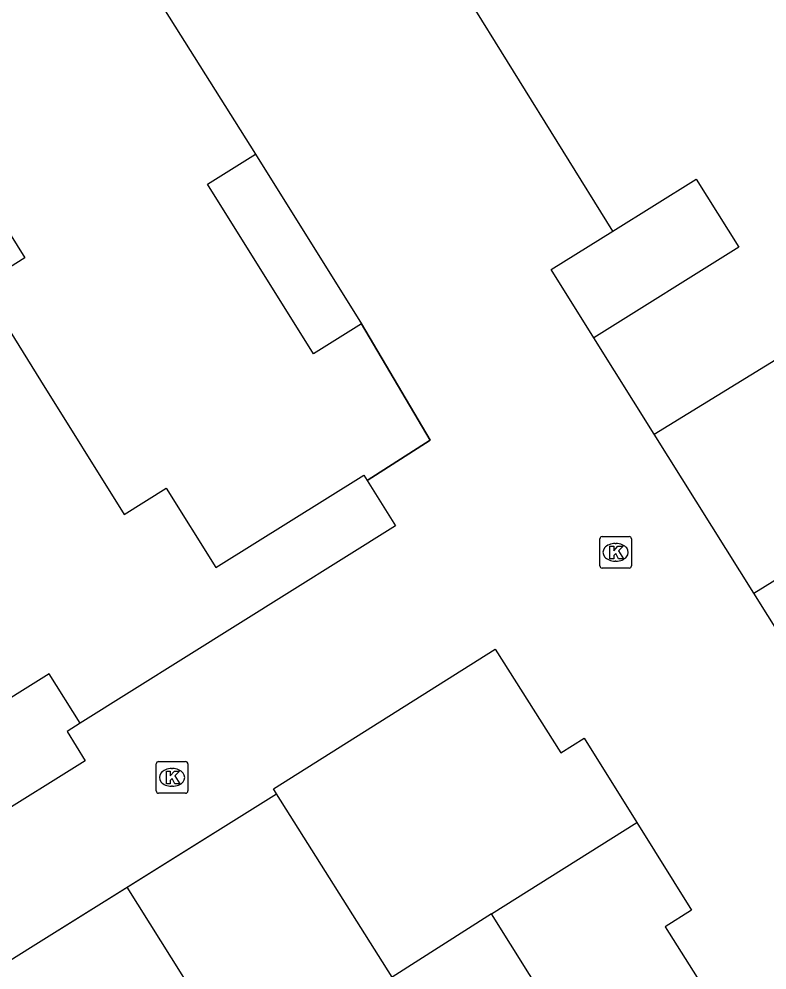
# Model space of a CAD drawing. Extents: x 157767 to 159171, y 387842 to 389425.
# Drawn here: x 158715.69 to 158739.35, y 388360.03 to 388390.13 of the extents above; entities that cross this region are included whole.
import ezdxf

# ---------------------------------------------------------------- set-up
doc = ezdxf.new("R2010")
doc.units = 0
for name, color, linetype in [('IMGEO_Kolk', 7, 'Continuous'), ('IMGEO_Muur', 7, 'Continuous'), ('IMGEO_Pand', 7, 'Continuous'), ('IMGEO_Voetpad_open', 7, 'Continuous')]:
    doc.layers.add(name, color=color, linetype=linetype)

msp = doc.modelspace()

# ---------------------------------------------------------------- linework, layer by layer
at = {"layer": 'IMGEO_Kolk'}
for p, q in [((158734.06, 388372.826), (158734.06, 388373.678)), ((158734.135, 388373.752), (158734.987, 388373.752)), ((158735.061, 388373.678), (158735.061, 388372.826)), ((158734.548, 388373.532), (158734.573, 388373.532)), ((158734.987, 388372.752), (158734.135, 388372.752)), ((158734.571, 388372.972), (158734.546, 388372.972)), ((158720.029, 388365.702), (158720.029, 388366.554)), ((158720.104, 388366.628), (158720.956, 388366.628)), ((158720.517, 388366.408), (158720.542, 388366.408)), ((158721.03, 388366.554), (158721.03, 388365.702)), ((158720.54, 388365.848), (158720.515, 388365.848)), ((158720.956, 388365.628), (158720.104, 388365.628))]:
    msp.add_line(p, q, dxfattribs=at)
for points in [[(158734.06, 388372.826), (158734.06, 388373.678)], [(158734.135, 388373.752), (158734.987, 388373.752)], [(158735.061, 388373.678), (158735.061, 388372.826)], [(158734.381, 388373.452), (158734.504, 388373.452), (158734.504, 388373.301), (158734.634, 388373.452), (158734.798, 388373.452), (158734.652, 388373.301), (158734.805, 388373.052), (158734.653, 388373.052), (158734.568, 388373.216), (158734.504, 388373.149), (158734.504, 388373.052), (158734.381, 388373.052), (158734.381, 388373.452)], [(158734.987, 388372.752), (158734.135, 388372.752)], [(158720.029, 388365.702), (158720.029, 388366.554)], [(158720.104, 388366.628), (158720.956, 388366.628)], [(158721.03, 388366.554), (158721.03, 388365.702)], [(158720.35, 388366.328), (158720.473, 388366.328), (158720.473, 388366.177), (158720.603, 388366.328), (158720.767, 388366.328), (158720.621, 388366.177), (158720.774, 388365.928), (158720.622, 388365.928), (158720.537, 388366.092), (158720.473, 388366.025), (158720.473, 388365.928), (158720.35, 388365.928), (158720.35, 388366.328)], [(158720.956, 388365.628), (158720.104, 388365.628)]]:
    msp.add_lwpolyline(points, dxfattribs=at)
for centre, start, end in [((158734.137, 388373.676), 91.552, 178.448), ((158734.137, 388373.676), 91.552, 178.448), ((158734.985, 388373.676), 1.552, 88.448), ((158734.985, 388373.676), 1.552, 88.448), ((158734.137, 388372.828), 181.552, 268.448), ((158734.137, 388372.828), 181.552, 268.448), ((158734.985, 388372.828), 271.552, 358.448), ((158734.985, 388372.828), 271.552, 358.448), ((158720.106, 388366.552), 91.552, 178.448), ((158720.106, 388366.552), 91.552, 178.448), ((158720.954, 388366.552), 1.552, 88.448), ((158720.954, 388366.552), 1.552, 88.448), ((158720.106, 388365.704), 181.552, 268.448), ((158720.106, 388365.704), 181.552, 268.448), ((158720.954, 388365.704), 271.552, 358.448), ((158720.954, 388365.704), 271.552, 358.448)]:
    msp.add_arc(centre, 0.0765, start, end, dxfattribs=at)
for centre, major_axis, ratio, start_param, end_param in [((158734.547, 388373.252), (-0.387, 0.002), 0.722429, 4.712389, 7.853982), ((158734.572, 388373.252), (-0.39, 0.002), 0.717154, 1.570796, 4.712389), ((158720.516, 388366.128), (-0.387, 0.002), 0.722429, 4.712389, 7.853982), ((158720.541, 388366.128), (-0.39, 0.002), 0.717154, 1.570796, 4.712389)]:
    msp.add_ellipse(centre, major_axis=major_axis, ratio=ratio, start_param=start_param, end_param=end_param, dxfattribs=at)
at = {"layer": 'IMGEO_Muur'}
for points in [[(158726.7, 388375.528), (158728.698, 388376.804), (158726.523, 388380.486)], [(158716.138, 388360.799), (158723.837, 388365.609)]]:
    msp.add_lwpolyline(points, dxfattribs=at)
at = {"layer": 'IMGEO_Pand'}
for points in [[(158726.523, 388380.486), (158725.006, 388379.539), (158721.653, 388384.911), (158723.171, 388385.858)], [(158723.171, 388385.858), (158726.523, 388380.486)], [(158714.306, 388385.086), (158715.871, 388382.576), (158714.489, 388381.714), (158716.368, 388378.694), (158719.02, 388374.454), (158720.348, 388375.284), (158721.92, 388372.77), (158726.596, 388375.694), (158726.7, 388375.528)], [(158734.469, 388383.421), (158737.108, 388385.07), (158738.457, 388382.912), (158733.869, 388380.045)], [(158733.869, 388380.045), (158732.52, 388382.203), (158734.469, 388383.421)], [(158735.785, 388376.991), (158740.366, 388379.805), (158743.484, 388374.78)], [(158717.621, 388367.849), (158716.644, 388369.411), (158712.433, 388366.778), (158711.337, 388368.53), (158709.651, 388371.226), (158709.111, 388372.09), (158709.672, 388372.441), (158708.53, 388374.267), (158707.929, 388373.891), (158707.417, 388374.71), (158705.723, 388377.419), (158704.681, 388379.084)], [(158738.936, 388371.959), (158735.785, 388376.991)], [(158726.7, 388375.528), (158727.6, 388374.089), (158717.621, 388367.849)], [(158738.936, 388371.959), (158743.484, 388374.78)], [(158740.264, 388369.838), (158738.936, 388371.959)], [(158723.837, 388365.609), (158723.735, 388365.771), (158730.753, 388370.191), (158732.823, 388366.905), (158733.561, 388367.369), (158735.232, 388364.696)], [(158730.636, 388361.813), (158727.491, 388359.807), (158723.837, 388365.609)], [(158730.636, 388361.813), (158735.232, 388364.696)], [(158735.232, 388364.696), (158736.965, 388361.923), (158736.127, 388361.394), (158737.641, 388358.996)], [(158713.27, 388359.011), (158714.028, 388359.483), (158716.138, 388360.799), (158719.106, 388362.653)], [(158719.807, 388354.948), (158719.673, 388355.162), (158722.638, 388357.021), (158719.106, 388362.653)], [(158734.317, 388356.923), (158732.874, 388359.207), (158732.436, 388358.932), (158730.636, 388361.813)]]:
    msp.add_lwpolyline(points, dxfattribs=at)
at = {"layer": 'IMGEO_Voetpad_open'}
for points in [[(158718.854, 388392.711), (158723.171, 388385.858)], [(158734.469, 388383.421), (158729.759, 388391.027)], [(158726.523, 388380.486), (158728.698, 388376.804), (158726.7, 388375.528)], [(158735.785, 388376.991), (158733.869, 388380.045)], [(158717.621, 388367.849), (158717.215, 388367.581), (158717.783, 388366.648), (158711.764, 388362.893), (158707.15, 388370.342)], [(158719.106, 388362.653), (158723.837, 388365.609)]]:
    msp.add_lwpolyline(points, dxfattribs=at)

doc.saveas('drawing.dxf')
